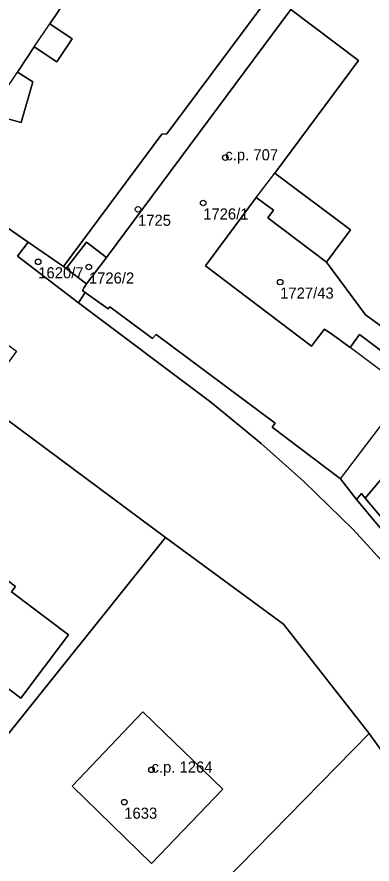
# Model space of a CAD drawing. Extents: x -878211 to -870363, y -1058464 to -1052522.
# Drawn here: x -874924.6 to -874892.6, y -1055831.1 to -1055754.7 of the extents above; entities that cross this region are included whole.
import ezdxf

# ---------------------------------------------------------------- set-up
doc = ezdxf.new("R2010")
doc.units = 0
for name, color, linetype in [('Definiční body', 7, 'Continuous'), ('Polygon budovy', 7, 'Continuous'), ('Polygon parcely', 7, 'Continuous')]:
    doc.layers.add(name, color=color, linetype=linetype)

msp = doc.modelspace()

# ---------------------------------------------------------------- linework, layer by layer
at = {"layer": 'Definiční body'}
for centre in [(-874905.83, -1055767.40994), (-874907.83, -1055771.49994), (-874913.71, -1055772.06994), (-874922.71, -1055776.79994), (-874918.14, -1055777.26994), (-874900.89, -1055778.62994), (-874912.49, -1055822.56994), (-874914.95, -1055825.48994)]:
    msp.add_circle(centre, 0.25, dxfattribs=at)
at = {"layer": 'Polygon budovy'}
for points in [[(-874947.76, -1055735.18), (-874955.36, -1055746.88), (-874954.56, -1055747.42), (-874949.53, -1055750.74), (-874933.82, -1055761.03), (-874933.51, -1055760.53), (-874927.67, -1055764.27), (-874927.13, -1055763.48), (-874924.58, -1055759.7), (-874923.08, -1055757.44), (-874921.66, -1055755.37), (-874920.16, -1055753.12), (-874938.36, -1055741.18)], [(-874913.26, -1055817.35), (-874919.66, -1055824.05), (-874912.48, -1055831.02), (-874906.05, -1055824.32), (-874906.96, -1055823.44), (-874911.34, -1055819.2)]]:
    msp.add_lwpolyline(points, close=True, dxfattribs=at)
msp.add_lwpolyline([(-874890.96, -1055787.22), (-874894.56, -1055784.51), (-874896.13, -1055783.39), (-874896.88, -1055782.86), (-874897.61, -1055783.8), (-874898.07, -1055784.39), (-874907.61, -1055777.17), (-874903.05, -1055771.01), (-874901.38, -1055768.8), (-874893.81, -1055758.67), (-874899.93, -1055754.08), (-874916.54, -1055776.42), (-874918.34, -1055778.8), (-874918.57, -1055779.11), (-874918.72, -1055779.38), (-874918.47, -1055779.56), (-874916.4, -1055781.04), (-874916.25, -1055780.87), (-874912.39, -1055783.7), (-874912.07, -1055783.34), (-874901.34, -1055791.33), (-874901.61, -1055791.7), (-874895.43, -1055796.34), (-874890.7, -1055790.12)], dxfattribs=at)
at = {"layer": 'Polygon parcely'}
for points in [[(-874880.16, -1055689.97), (-874893.52, -1055718.62), (-874895.01, -1055733.79), (-874895.44, -1055738.75), (-874894.69, -1055743.27), (-874911.11, -1055765.26), (-874911.55, -1055765.3), (-874920.44, -1055777.23), (-874920.19, -1055777.4), (-874918.35, -1055775.04), (-874916.54, -1055776.42), (-874899.93, -1055754.08), (-874892.79, -1055744.6), (-874889.21, -1055739.85), (-874890.42, -1055722.13), (-874890.26, -1055719.4), (-874889.4, -1055716.78), (-874879.16, -1055694.43), (-874878.28, -1055692.17)], [(-874924.58, -1055759.7), (-874923.08, -1055757.44), (-874921.02, -1055758.79), (-874919.65, -1055756.72), (-874921.66, -1055755.37), (-874920.16, -1055753.12), (-874938.36, -1055741.18), (-874947.76, -1055735.18), (-874955.36, -1055746.88), (-874954.56, -1055747.42), (-874955.56, -1055748.82), (-874950.45, -1055752.16), (-874949.53, -1055750.74), (-874933.82, -1055761.03), (-874933.51, -1055760.53), (-874927.67, -1055764.27), (-874927.13, -1055763.48), (-874924.26, -1055764.26), (-874923.2, -1055760.6)], [(-874889.35, -1055788.4), (-874887.65, -1055789.53), (-874885.74, -1055786.96), (-874893.18, -1055781.59), (-874896.71, -1055776.82), (-874902, -1055772.85), (-874901.49, -1055772.16), (-874903.05, -1055771.01), (-874907.61, -1055777.17), (-874898.07, -1055784.39), (-874897.61, -1055783.8), (-874896.88, -1055782.86), (-874896.13, -1055783.39), (-874894.56, -1055784.51), (-874893.73, -1055783.36), (-874890.09, -1055786.07), (-874890.96, -1055787.22)], [(-874918.47, -1055779.56), (-874918.72, -1055779.38), (-874918.57, -1055779.11), (-874918.34, -1055778.8), (-874920.19, -1055777.4), (-874920.44, -1055777.23), (-874923.63, -1055775.02), (-874924.59, -1055776.29), (-874919.07, -1055780.51)], [(-874920.19, -1055777.4), (-874918.34, -1055778.8), (-874916.54, -1055776.42), (-874918.35, -1055775.04)], [(-874919.07, -1055780.51), (-874907.15, -1055789.44), (-874902.59, -1055793.17), (-874898.75, -1055796.58), (-874894.29, -1055800.93), (-874888.33, -1055807.46), (-874882.86, -1055814.28), (-874870.91, -1055831.45), (-874870.15, -1055832.33), (-874869.19, -1055833.12), (-874867.95, -1055833.56), (-874870.43, -1055830.1), (-874886.8, -1055806.8), (-874894, -1055798.21), (-874895.43, -1055796.34), (-874901.61, -1055791.7), (-874901.34, -1055791.33), (-874912.07, -1055783.34), (-874912.39, -1055783.7), (-874916.25, -1055780.87), (-874916.4, -1055781.04), (-874918.47, -1055779.56)], [(-874931.26, -1055786.81), (-874949.01, -1055806.71), (-874965.44, -1055825.05), (-874974.2, -1055834.93), (-874982.75, -1055844.45), (-874996.66, -1055860.67), (-874965.04, -1055868.75), (-874942.59, -1055840.75), (-874911.22, -1055801.64), (-874927.92, -1055789.28)], [(-874929.89, -1055811.89), (-874924.27, -1055816.11), (-874919.98, -1055810.42), (-874925.11, -1055806.53), (-874924.75, -1055806.06), (-874927.93, -1055803.68), (-874928.29, -1055804.14), (-874933.77, -1055800.05), (-874939.55, -1055807.79), (-874931.4, -1055813.93)], [(-874929.89, -1055811.89), (-874931.4, -1055813.93), (-874939.55, -1055807.79), (-874933.77, -1055800.05), (-874928.29, -1055804.14), (-874927.93, -1055803.68), (-874924.75, -1055806.06), (-874925.11, -1055806.53), (-874919.98, -1055810.42), (-874924.27, -1055816.11)], [(-874942.59, -1055840.75), (-874927.95, -1055855.05), (-874892.85, -1055819.3), (-874900.59, -1055809.44), (-874911.22, -1055801.64)], [(-874906.05, -1055824.32), (-874906.96, -1055823.44), (-874911.34, -1055819.2), (-874913.26, -1055817.35), (-874919.66, -1055824.05), (-874912.48, -1055831.02)], [(-874906.05, -1055824.32), (-874912.48, -1055831.02), (-874919.66, -1055824.05), (-874913.26, -1055817.35), (-874911.34, -1055819.2), (-874906.96, -1055823.44)], [(-874928.33, -1055855.43), (-874911.78, -1055871.39), (-874897.08, -1055856.23), (-874890.3, -1055849.31), (-874879.35, -1055838.06), (-874892.85, -1055819.3), (-874927.95, -1055855.05)]]:
    msp.add_lwpolyline(points, close=True, dxfattribs=at)
for points in [[(-874952.35, -1055755.06), (-874923.63, -1055775.02), (-874920.44, -1055777.23), (-874911.55, -1055765.3), (-874911.11, -1055765.26), (-874894.69, -1055743.27), (-874895.44, -1055738.75), (-874932.81, -1055713.2)], [(-874862.19, -1055843.1), (-874861.84, -1055842.08), (-874867.95, -1055833.56), (-874869.19, -1055833.12), (-874870.15, -1055832.33), (-874870.91, -1055831.45), (-874882.86, -1055814.28), (-874888.33, -1055807.46), (-874894.29, -1055800.93), (-874898.75, -1055796.58), (-874902.59, -1055793.17), (-874907.15, -1055789.44), (-874919.07, -1055780.51), (-874924.59, -1055776.29), (-874923.63, -1055775.02), (-874952.35, -1055755.06), (-874965.38, -1055746.78), (-874992, -1055729.12), (-874991.85, -1055728.83), (-874992.33, -1055728.53)], [(-874999.93, -1055733.52), (-874985.59, -1055742.63), (-874961.04, -1055758.78), (-874942.1, -1055772.01), (-874924.67, -1055784.84), (-874927.92, -1055789.28), (-874911.22, -1055801.64), (-874900.59, -1055809.44), (-874892.85, -1055819.3), (-874879.35, -1055838.06), (-874867.61, -1055855.06), (-874865.13, -1055858.11), (-874862.14, -1055860.96), (-874850.44, -1055872.07), (-874845.61, -1055876.7), (-874839.74, -1055881.79), (-874836.02, -1055884.7), (-874830.75, -1055889.28), (-874829.44, -1055889.34), (-874817.82, -1055897.84)], [(-874938.36, -1055741.18), (-874920.16, -1055753.12), (-874921.66, -1055755.37), (-874919.65, -1055756.72), (-874921.02, -1055758.79), (-874923.08, -1055757.44), (-874924.58, -1055759.7), (-874923.2, -1055760.6), (-874924.26, -1055764.26), (-874927.13, -1055763.48)], [(-874890.09, -1055786.07), (-874893.73, -1055783.36), (-874894.56, -1055784.51), (-874896.13, -1055783.39), (-874896.88, -1055782.86), (-874897.61, -1055783.8), (-874898.07, -1055784.39), (-874907.61, -1055777.17), (-874903.05, -1055771.01), (-874901.49, -1055772.16), (-874902, -1055772.85), (-874896.71, -1055776.82), (-874894.53, -1055773.92), (-874901.38, -1055768.8), (-874893.81, -1055758.67), (-874899.93, -1055754.08), (-874916.54, -1055776.42), (-874918.34, -1055778.8), (-874918.57, -1055779.11), (-874918.72, -1055779.38), (-874918.47, -1055779.56), (-874916.4, -1055781.04), (-874916.25, -1055780.87), (-874912.39, -1055783.7), (-874912.07, -1055783.34), (-874901.34, -1055791.33), (-874901.61, -1055791.7), (-874895.43, -1055796.34), (-874894, -1055798.21), (-874893.55, -1055797.68), (-874893.22, -1055798.1), (-874888.18, -1055792.11)], [(-874899.93, -1055754.08), (-874893.81, -1055758.67), (-874901.38, -1055768.8), (-874894.53, -1055773.92), (-874896.71, -1055776.82), (-874893.18, -1055781.59), (-874885.74, -1055786.96)], [(-874888.18, -1055792.11), (-874893.22, -1055798.1), (-874887.14, -1055805.3)], [(-874887.14, -1055805.3), (-874893.22, -1055798.1), (-874893.55, -1055797.68), (-874894, -1055798.21), (-874886.8, -1055806.8)]]:
    msp.add_lwpolyline(points, dxfattribs=at)

# ---------------------------------------------------------------- texts
at = {"layer": 'Definiční body'}
for s, p in [('c.p. 707', (-874905.83, -1055767.659)), ('1726/1', (-874907.83, -1055772.989)), ('1725', (-874913.71, -1055773.559)), ('1620/7', (-874922.71, -1055778.289)), ('1726/2', (-874918.14, -1055778.759)), ('1727/43', (-874900.89, -1055780.119)), ('c.p. 1264', (-874912.49, -1055822.82)), ('1633', (-874914.95, -1055826.979))]:
    msp.add_text(s, height=0.999996, dxfattribs=at).set_placement(p)

doc.saveas('drawing.dxf')
